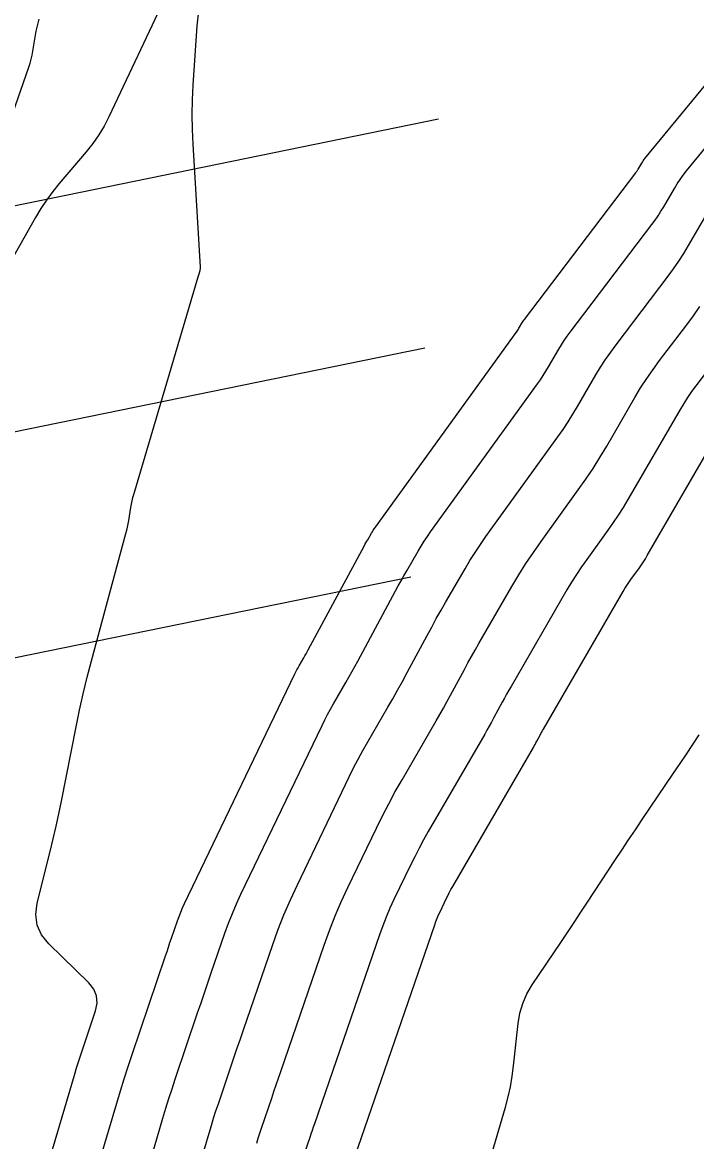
# Model space of a CAD drawing. Extents: x 658976 to 668721, y 639543 to 647196.
# Drawn here: x 662801.4 to 662847.1, y 642220 to 642295.8 of the extents above; entities that cross this region are included whole.
import ezdxf

# ---------------------------------------------------------------- set-up
doc = ezdxf.new("R2010")
doc.units = 0
for name, color, linetype in [('Ex_Major Contours', 7, 'Continuous'), ('Ex_Minor Contours', 7, 'Continuous'), ('R_Water', 7, 'Continuous')]:
    doc.layers.add(name, color=color, linetype=linetype)

msp = doc.modelspace()

# ---------------------------------------------------------------- linework, layer by layer
at = {"layer": 'Ex_Major Contours'}
for points in [[(662806.716, 642218.792), (662807.84, 642222.58), (662808.089, 642223.406), (662808.346, 642224.229), (662808.611, 642225.05), (662808.883, 642225.869), (662811.142, 642232.556), (662811.243, 642232.853), (662811.344, 642233.149), (662811.445, 642233.446), (662811.547, 642233.742), (662811.955, 642234.927), (662812.061, 642235.222), (662812.176, 642235.513), (662812.299, 642235.801), (662812.431, 642236.085), (662819.914, 642251.643), (662819.983, 642251.782), (662820.054, 642251.919), (662820.127, 642252.056), (662820.204, 642252.19), (662820.515, 642252.727), (662820.592, 642252.861), (662820.668, 642252.996), (662820.743, 642253.131), (662820.817, 642253.268), (662824.602, 642260.297), (662824.661, 642260.407), (662824.722, 642260.517), (662824.783, 642260.626), (662824.846, 642260.734), (662825.097, 642261.167), (662825.161, 642261.274), (662825.227, 642261.38), (662825.297, 642261.484), (662825.369, 642261.586), (662834.968, 642274.864), (662835.013, 642274.928), (662835.056, 642274.992), (662835.097, 642275.058), (662835.137, 642275.125), (662835.293, 642275.393), (662835.333, 642275.46), (662835.375, 642275.525), (662835.419, 642275.589), (662835.465, 642275.651), (662843.014, 642285.584), (662843.071, 642285.66), (662843.124, 642285.738), (662843.176, 642285.818), (662843.225, 642285.899), (662843.416, 642286.227), (662843.465, 642286.308), (662843.517, 642286.386), (662843.573, 642286.463), (662843.632, 642286.537), (662849.577, 642293.755)], [(662823.521, 642217.624), (662829.386, 642234.66), (662829.467, 642234.884), (662829.555, 642235.106), (662829.648, 642235.325), (662829.749, 642235.541), (662830.162, 642236.402), (662830.268, 642236.616), (662830.377, 642236.827), (662830.491, 642237.037), (662830.609, 642237.245), (662836.073, 642246.667), (662836.132, 642246.769), (662836.19, 642246.872), (662836.247, 642246.976), (662836.304, 642247.08), (662836.528, 642247.496), (662836.585, 642247.6), (662836.642, 642247.703), (662836.7, 642247.806), (662836.759, 642247.909), (662842.16, 642257.225), (662842.285, 642257.434), (662842.415, 642257.641), (662842.551, 642257.844), (662842.691, 642258.044), (662843.264, 642258.836), (662843.405, 642259.036), (662843.54, 642259.239), (662843.671, 642259.445), (662843.796, 642259.655), (662849.083, 642268.757)]]:
    msp.add_lwpolyline(points, dxfattribs=at)
at = {"layer": 'Ex_Minor Contours'}
for points in [[(662811.209, 642297.653), (662807.296, 642289.367), (662806.974, 642288.74), (662806.613, 642288.138), (662806.214, 642287.561), (662805.775, 642287.009), (662803.944, 642284.852), (662803.499, 642284.304), (662803.082, 642283.736), (662802.691, 642283.15), (662802.327, 642282.544), (662797.666, 642274.36)], [(662803.005, 642217.841), (662804.973, 642224.477), (662805.139, 642225.025), (662805.309, 642225.572), (662805.485, 642226.117), (662805.666, 642226.66), (662806.399, 642228.83), (662806.508, 642229.355), (662806.469, 642229.844), (662806.282, 642230.297), (662805.946, 642230.715), (662803.224, 642233.374), (662802.733, 642233.978), (662802.439, 642234.639), (662802.343, 642235.355), (662802.446, 642236.127), (662803.324, 642239.62), (662803.532, 642240.47), (662803.729, 642241.323), (662803.914, 642242.178), (662804.089, 642243.036), (662805.078, 642248.063), (662805.308, 642249.184), (662805.559, 642250.302), (662805.83, 642251.414), (662806.12, 642252.522), (662808.463, 642261.155), (662808.519, 642261.372), (662808.57, 642261.591), (662808.614, 642261.812), (662808.653, 642262.033), (662808.798, 642262.921), (662808.838, 642263.143), (662808.884, 642263.362), (662808.937, 642263.58), (662808.998, 642263.797), (662813.354, 642278.534), (662813.357, 642278.545), (662813.36, 642278.555), (662813.364, 642278.566), (662813.368, 642278.577), (662813.383, 642278.619), (662813.387, 642278.63), (662813.39, 642278.641), (662813.394, 642278.651), (662813.397, 642278.662), (662813.484, 642278.969), (662813.497, 642279.025), (662813.505, 642279.08), (662813.509, 642279.136), (662813.508, 642279.193), (662813.009, 642287.512), (662812.965, 642288.514), (662812.952, 642289.516), (662812.971, 642290.517), (662813.021, 642291.519), (662813.285, 642295.525), (662813.398, 642296.513)], [(662797.195, 642279.374), (662801.884, 642292.738), (662801.97, 642293.001), (662802.044, 642293.267), (662802.106, 642293.536), (662802.156, 642293.809), (662802.331, 642294.904), (662802.38, 642295.176), (662802.439, 642295.447), (662802.507, 642295.715), (662802.585, 642295.98)], [(662810.182, 642218.915), (662810.969, 642221.567), (662811.169, 642222.229), (662811.375, 642222.889), (662811.587, 642223.547), (662811.805, 642224.203), (662813.321, 642228.689), (662813.549, 642229.365), (662813.779, 642230.04), (662814.01, 642230.715), (662814.242, 642231.39), (662815.171, 642234.089), (662815.413, 642234.76), (662815.674, 642235.422), (662815.955, 642236.077), (662816.254, 642236.724), (662821.754, 642248.158), (662821.937, 642248.529), (662822.127, 642248.897), (662822.324, 642249.26), (662822.528, 642249.621), (662823.359, 642251.054), (662823.565, 642251.413), (662823.769, 642251.773), (662823.97, 642252.135), (662824.167, 642252.499), (662826.737, 642257.273), (662826.922, 642257.613), (662827.11, 642257.952), (662827.3, 642258.289), (662827.493, 642258.625), (662828.27, 642259.966), (662828.469, 642260.299), (662828.675, 642260.626), (662828.89, 642260.948), (662829.113, 642261.264), (662836.35, 642271.276), (662836.55, 642271.56), (662836.743, 642271.848), (662836.928, 642272.141), (662837.106, 642272.439), (662837.804, 642273.641), (662837.983, 642273.938), (662838.171, 642274.229), (662838.368, 642274.515), (662838.573, 642274.794), (662844.113, 642282.083), (662844.327, 642282.373), (662844.53, 642282.669), (662844.725, 642282.97), (662844.911, 642283.278), (662845.635, 642284.522), (662845.822, 642284.829), (662846.021, 642285.128), (662846.232, 642285.418), (662846.454, 642285.7), (662851.458, 642291.774)], [(662813.506, 642218.558), (662814.098, 642220.554), (662814.248, 642221.052), (662814.403, 642221.549), (662814.563, 642222.044), (662814.727, 642222.538), (662815.757, 642225.587), (662815.985, 642226.259), (662816.214, 642226.931), (662816.443, 642227.603), (662816.674, 642228.274), (662818.387, 642233.25), (662818.765, 642234.297), (662819.172, 642235.332), (662819.61, 642236.354), (662820.078, 642237.364), (662823.593, 642244.673), (662823.891, 642245.276), (662824.2, 642245.874), (662824.52, 642246.465), (662824.852, 642247.051), (662826.203, 642249.381), (662826.539, 642249.964), (662826.87, 642250.551), (662827.196, 642251.139), (662827.517, 642251.731), (662828.872, 642254.248), (662829.182, 642254.819), (662829.497, 642255.387), (662829.816, 642255.953), (662830.14, 642256.516), (662831.443, 642258.765), (662831.776, 642259.323), (662832.123, 642259.871), (662832.483, 642260.411), (662832.857, 642260.942), (662837.733, 642267.687), (662838.088, 642268.191), (662838.43, 642268.704), (662838.759, 642269.225), (662839.075, 642269.754), (662840.315, 642271.888), (662840.633, 642272.416), (662840.966, 642272.934), (662841.316, 642273.441), (662841.681, 642273.937), (662845.212, 642278.583), (662845.582, 642279.086), (662845.937, 642279.599), (662846.275, 642280.123), (662846.597, 642280.658), (662847.854, 642282.818)], [(662817.328, 642219.875), (662817.432, 642220.209), (662817.539, 642220.541), (662817.649, 642220.873), (662818.341, 642222.92), (662818.494, 642223.371), (662818.647, 642223.822), (662818.801, 642224.273), (662818.956, 642224.724), (662821.903, 642233.283), (662822.26, 642234.273), (662822.645, 642235.251), (662823.059, 642236.218), (662823.502, 642237.173), (662825.433, 642241.187), (662825.845, 642242.023), (662826.273, 642242.851), (662826.717, 642243.67), (662827.176, 642244.481), (662829.483, 642248.459), (662829.732, 642248.891), (662829.976, 642249.325), (662830.218, 642249.76), (662830.455, 642250.198), (662831.4, 642251.952), (662831.638, 642252.39), (662831.879, 642252.826), (662832.124, 642253.26), (662832.372, 642253.692), (662834.617, 642257.564), (662835.084, 642258.347), (662835.57, 642259.117), (662836.076, 642259.875), (662836.6, 642260.62), (662839.115, 642264.098), (662839.625, 642264.823), (662840.117, 642265.559), (662840.59, 642266.308), (662841.045, 642267.069), (662842.955, 642270.357), (662843.345, 642271.006), (662843.755, 642271.642), (662844.185, 642272.266), (662844.634, 642272.876), (662846.47, 642275.291), (662846.92, 642275.902), (662847.349, 642276.525)], [(662848.23, 642272.661), (662847.076, 642271.142), (662846.793, 642270.758), (662846.523, 642270.366), (662846.265, 642269.965), (662846.019, 642269.557), (662842.47, 642263.448), (662842.155, 642262.92), (662841.826, 642262.4), (662841.485, 642261.889), (662841.131, 642261.386), (662839.689, 642259.392), (662839.335, 642258.889), (662838.994, 642258.378), (662838.666, 642257.858), (662838.351, 642257.33), (662834.565, 642250.8), (662834.412, 642250.533), (662834.26, 642250.265), (662834.111, 642249.995), (662833.964, 642249.724), (662833.38, 642248.639), (662833.233, 642248.368), (662833.083, 642248.098), (662832.932, 642247.83), (662832.778, 642247.563), (662828.953, 642240.967), (662828.635, 642240.406), (662828.327, 642239.838), (662828.031, 642239.265), (662827.745, 642238.686), (662826.625, 642236.357), (662826.354, 642235.771), (662826.1, 642235.178), (662825.864, 642234.578), (662825.645, 642233.971), (662821.239, 642221.174), (662821.16, 642220.944), (662821.081, 642220.714), (662821.003, 642220.483), (662820.925, 642220.253), (662820.571, 642219.208)], [(662831.369, 642212.705), (662834.18, 642222.301), (662834.365, 642222.993), (662834.52, 642223.691), (662834.643, 642224.395), (662834.734, 642225.106), (662835.037, 642227.96), (662835.153, 642228.659), (662835.351, 642229.328), (662835.63, 642229.968), (662835.99, 642230.577), (662837.933, 642233.46), (662838.389, 642234.14), (662838.844, 642234.82), (662839.297, 642235.502), (662839.748, 642236.185), (662841.605, 642239.003), (662842.065, 642239.7), (662842.527, 642240.396), (662842.992, 642241.09), (662843.458, 642241.783), (662845.58, 642244.929), (662846.014, 642245.573), (662846.445, 642246.218), (662846.875, 642246.865), (662847.303, 642247.513)]]:
    msp.add_lwpolyline(points, dxfattribs=at)
at = {"layer": 'R_Water'}
for p, q in [((662438.528, 642209.332), (662829.651, 642289.228)), ((662441.53, 642194.635), (662828.715, 642273.727)), ((662444.532, 642179.939), (662827.779, 642258.226))]:
    msp.add_line(p, q, dxfattribs=at)

doc.saveas('drawing.dxf')
